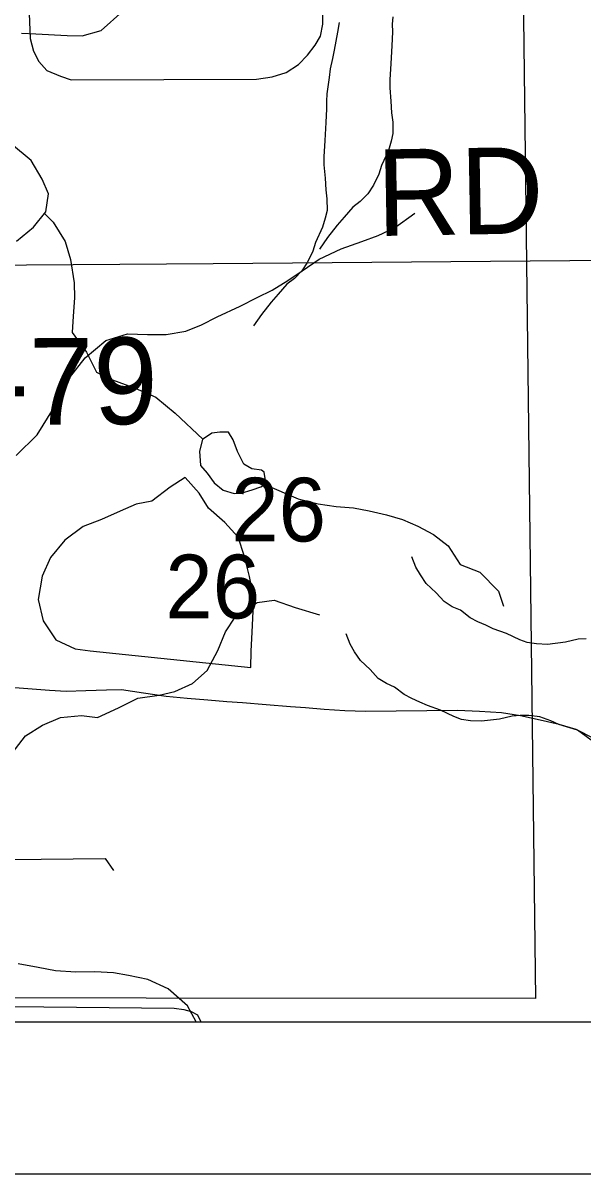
# Model space of a CAD drawing. Extents: x -21.1 to 50.3, y 0 to 22.1.
# Drawn here: x 7.1 to 7.468, y 14 to 14.756 of the extents above; entities that cross this region are included whole.
import ezdxf

# ---------------------------------------------------------------- set-up
doc = ezdxf.new("R2010")
doc.units = 0
for name, color, linetype in [('GM_X_County', 7, 'Continuous'), ('GM_X_County_Road', 7, 'Continuous'), ('GM_X_County_Road_Text', 7, 'Continuous'), ('GM_X_Major_River', 7, 'Continuous'), ('GM_X_Minor_Lake', 7, 'Continuous'), ('GM_X_Minor_River', 7, 'Continuous'), ('GM_X_Section', 7, 'Continuous'), ('GM_X_Section_Text', 7, 'Continuous'), ('GM_X_State_Route', 7, 'Continuous'), ('GM_X_Township_Road', 7, 'Continuous'), ('SH_Cut_Line', 7, 'Continuous'), ('SH_Data', 7, 'Continuous')]:
    doc.layers.add(name, color=color, linetype=linetype)

msp = doc.modelspace()

# ---------------------------------------------------------------- linework, layer by layer
at = {"layer": 'GM_X_County'}
msp.add_lwpolyline([(8.9, 14.74638), (8.9, 20.9), (2.1, 20.9), (2.1, 14.1), (8.89319, 14.1)], dxfattribs=at)
at = {"layer": 'GM_X_County_Road'}
msp.add_lwpolyline([(7.04083, 14.59665), (7.22504, 14.59814), (7.51139, 14.60044)], dxfattribs=at)
at = {"layer": 'GM_X_Major_River'}
for points in [[(7.09913, 14.74934), (7.10861, 14.74882), (7.12911, 14.74775), (7.13898, 14.7476), (7.15157, 14.7512), (7.16582, 14.7639)], [(7.09587, 14.61263), (7.10703, 14.62196), (7.11516, 14.63209), (7.11686, 14.64384), (7.11283, 14.6534), (7.10543, 14.66567), (7.09268, 14.6765)]]:
    msp.add_lwpolyline(points, dxfattribs=at)
at = {"layer": 'GM_X_Minor_Lake'}
for points in [[(7.2569, 14.46232), (7.25046, 14.46315), (7.24517, 14.46624), (7.24109, 14.47463), (7.23813, 14.48226), (7.23514, 14.48723), (7.22945, 14.48729), (7.22413, 14.48658), (7.21801, 14.48247), (7.21603, 14.47489), (7.2167, 14.46539), (7.2212, 14.4604), (7.22569, 14.4539), (7.23171, 14.44928), (7.2389, 14.44693), (7.24346, 14.44726), (7.2507, 14.44947), (7.25641, 14.45131), (7.25908, 14.4528)], [(7.24982, 14.33279), (7.2501, 14.34344), (7.25075, 14.35598), (7.25139, 14.36967), (7.2513, 14.37992), (7.2489, 14.39244), (7.24575, 14.40571), (7.24146, 14.41821), (7.23265, 14.428), (7.22194, 14.4374), (7.21578, 14.44722), (7.20658, 14.45739), (7.19677, 14.45122), (7.18471, 14.44199), (7.17448, 14.43999), (7.1639, 14.43533), (7.1518, 14.4299), (7.1397, 14.42523), (7.12764, 14.41638), (7.11825, 14.40489), (7.11267, 14.39267), (7.11015, 14.37746), (7.11331, 14.36342), (7.12177, 14.35097), (7.13435, 14.34501), (7.14423, 14.34358)], [(7.25908, 14.4528), (7.25895, 14.45529), (7.25917, 14.45708), (7.25883, 14.45955), (7.25849, 14.46101), (7.2569, 14.46232)], [(7.14423, 14.34358), (7.24982, 14.33279)]]:
    msp.add_lwpolyline(points, dxfattribs=at)
at = {"layer": 'GM_X_Minor_River'}
for points in [[(7.34309, 14.76013), (7.34274, 14.75519), (7.34277, 14.75025), (7.34244, 14.74113), (7.34174, 14.72935), (7.34104, 14.71871), (7.34107, 14.7134), (7.34188, 14.70466), (7.34231, 14.69707), (7.3431, 14.69099), (7.34314, 14.6834), (7.34203, 14.67845), (7.34016, 14.67236), (7.33565, 14.66246), (7.33378, 14.65675), (7.33039, 14.64952), (7.32661, 14.6438), (7.3217, 14.63883), (7.31677, 14.63501), (7.3111, 14.62852), (7.30656, 14.62318), (7.30013, 14.61516), (7.29485, 14.60754)], [(7.30792, 14.75638), (7.30681, 14.74992), (7.3057, 14.74422), (7.30459, 14.73813), (7.30348, 14.73281), (7.302, 14.72596), (7.30127, 14.72026), (7.29981, 14.70961), (7.29945, 14.70468), (7.29948, 14.69974), (7.29915, 14.69062), (7.29845, 14.67884), (7.29775, 14.6682), (7.29778, 14.66288), (7.29859, 14.65415), (7.29902, 14.64655), (7.29981, 14.64048), (7.29985, 14.63288), (7.29874, 14.62794), (7.29687, 14.62185), (7.29236, 14.61195), (7.29049, 14.60624), (7.2871, 14.599), (7.28333, 14.59328), (7.27841, 14.58832), (7.27348, 14.58449), (7.26781, 14.578), (7.26327, 14.57266), (7.25684, 14.56465), (7.25156, 14.55702)], [(7.09572, 14.47196), (7.10948, 14.48553), (7.12022, 14.50292), (7.12559, 14.51313), (7.13059, 14.52296), (7.14093, 14.53618), (7.15466, 14.54747), (7.16873, 14.55194), (7.18201, 14.55148), (7.19415, 14.5514), (7.20707, 14.5536), (7.21734, 14.55771), (7.22762, 14.56296), (7.24285, 14.57007), (7.25389, 14.5757), (7.26379, 14.58057), (7.27408, 14.58695), (7.28361, 14.59334), (7.29466, 14.60086), (7.30912, 14.6076), (7.32282, 14.61245), (7.33347, 14.61656), (7.34412, 14.62142), (7.35747, 14.63121)], [(7.11424, 14.63095), (7.11999, 14.62518), (7.12777, 14.61253), (7.13139, 14.6007), (7.13381, 14.58547), (7.13403, 14.57558), (7.13309, 14.56344), (7.13254, 14.55281), (7.14184, 14.53976), (7.14847, 14.52674), (7.15903, 14.52164), (7.17375, 14.5161), (7.18734, 14.51019), (7.20009, 14.49975), (7.21835, 14.48269)], [(7.25908, 14.4528), (7.28087, 14.44344), (7.29412, 14.44019), (7.30587, 14.4385), (7.31725, 14.43756), (7.32747, 14.43551), (7.33882, 14.43306), (7.34941, 14.42986), (7.3596, 14.42552), (7.36977, 14.42005), (7.37953, 14.41269), (7.38731, 14.40041), (7.40015, 14.39528), (7.41249, 14.38294), (7.41576, 14.37301)], [(7.4701, 14.35162), (7.46479, 14.35124), (7.45644, 14.34936), (7.44469, 14.34786), (7.43748, 14.34825), (7.43142, 14.34902), (7.42649, 14.35093), (7.41777, 14.35512), (7.40905, 14.35817), (7.40412, 14.36046), (7.39882, 14.36275), (7.39389, 14.36541), (7.38745, 14.37036), (7.38214, 14.37265), (7.37683, 14.37608), (7.37153, 14.38178), (7.36509, 14.38787), (7.3613, 14.39357), (7.35828, 14.39852), (7.35563, 14.40536)], [(7.09294, 14.27648), (7.10185, 14.28774), (7.11297, 14.29479), (7.12483, 14.29993), (7.13852, 14.30124), (7.14913, 14.29994), (7.16291, 14.30619), (7.17554, 14.31246), (7.18962, 14.31452), (7.19991, 14.31702), (7.21139, 14.32217), (7.22102, 14.33076), (7.22806, 14.34395), (7.23318, 14.35603), (7.23941, 14.36581), (7.25399, 14.37546), (7.26503, 14.37682), (7.27901, 14.37204), (7.29489, 14.36725)], [(7.47571, 14.28317), (7.46434, 14.29154), (7.45221, 14.29536), (7.4469, 14.29765), (7.4397, 14.30032), (7.4325, 14.30109), (7.42681, 14.3011), (7.4215, 14.30073), (7.41316, 14.29884), (7.4014, 14.29734), (7.39419, 14.29774), (7.38813, 14.29851), (7.3832, 14.30041), (7.37448, 14.3046), (7.36576, 14.30766), (7.36084, 14.30994), (7.35553, 14.31223), (7.3506, 14.3149), (7.34416, 14.31985), (7.33885, 14.32213), (7.33355, 14.32556), (7.32824, 14.33127), (7.3218, 14.33736), (7.31801, 14.34306), (7.31499, 14.348), (7.31234, 14.35484)], [(7.47565, 14.28591), (7.46346, 14.29187), (7.45242, 14.29518), (7.43987, 14.29811), (7.42694, 14.30103), (7.4144, 14.30281), (7.39997, 14.30381), (7.38555, 14.30443), (7.32522, 14.30387), (7.31155, 14.30412), (7.29788, 14.30513), (7.28573, 14.30616), (7.27586, 14.30682), (7.25991, 14.30819), (7.24434, 14.30957), (7.23409, 14.31023), (7.22155, 14.31125), (7.20788, 14.31226), (7.19421, 14.31365), (7.17939, 14.31579), (7.16495, 14.31794), (7.15509, 14.31784), (7.14143, 14.31734), (7.12853, 14.31683), (7.11752, 14.31749), (7.10613, 14.31852), (7.08904, 14.31988)], [(7.21394, 14.1), (7.20831, 14.11048), (7.19548, 14.12156), (7.18224, 14.12771), (7.16936, 14.13044), (7.1595, 14.13202), (7.14736, 14.13286), (7.13484, 14.13255), (7.12156, 14.1334), (7.1102, 14.13574), (7.09693, 14.1381)]]:
    msp.add_lwpolyline(points, dxfattribs=at)
at = {"layer": 'GM_X_Section'}
msp.add_lwpolyline([(6.41284, 15.11937), (7.42449, 15.11725), (7.43682, 14.11536), (6.41343, 14.11604)], close=True, dxfattribs=at)
at = {"layer": 'GM_X_State_Route'}
msp.add_lwpolyline([(6.5142, 14.9441), (6.51283, 14.60317), (6.513, 14.41466), (6.51114, 14.29418), (6.5113, 14.24348), (6.50995, 14.1), (8.9, 14.1), (8.9, 17.84218)], dxfattribs=at)
at = {"layer": 'GM_X_Township_Road'}
for points in [[(7.10386, 14.77345), (7.10478, 14.7458), (7.10709, 14.73751), (7.11054, 14.73083), (7.11584, 14.72484), (7.12483, 14.72115), (7.13174, 14.71862), (7.2536, 14.71908), (7.26374, 14.72069), (7.27295, 14.72346), (7.28102, 14.72876), (7.28701, 14.73498), (7.29208, 14.74143), (7.29553, 14.74742), (7.29714, 14.75525), (7.29807, 14.82805), (7.29922, 14.84187), (7.29991, 14.85062), (7.30221, 14.85823), (7.30705, 14.8679), (7.3158, 14.88057)], [(6.98591, 14.20558), (7.15408, 14.20719), (7.15961, 14.19936)], [(6.86013, 14.10491), (6.87072, 14.10905), (6.87787, 14.11021), (6.98522, 14.11113), (7.19947, 14.10882), (7.20569, 14.10813), (7.21052, 14.10675), (7.21467, 14.10445), (7.21689, 14.1)]]:
    msp.add_lwpolyline(points, dxfattribs=at)
at = {"layer": 'SH_Cut_Line'}
msp.add_lwpolyline([(6.50995, 14.1), (8.9, 14.1), (8.9, 20.9), (6.52955, 20.9), (6.52977, 20.39859), (6.52273, 19.34666), (6.52255, 18.97782), (6.52225, 18.35692), (6.52196, 17.81036), (6.52053, 17.72081), (6.52013, 17.69645), (6.52222, 16.85672), (6.52315, 16.46813), (6.52123, 16.24517), (6.51982, 16.08256), (6.51595, 15.49226), (6.51465, 15.30312), (6.514, 15.09364), (6.51464, 15.03489), (6.5142, 14.9441), (6.51283, 14.60317), (6.513, 14.41466), (6.51114, 14.29418), (6.5113, 14.24348)], close=True, dxfattribs=at)
at = {"layer": 'SH_Data'}
msp.add_line((2, 14), (9, 14), dxfattribs=at)

# ---------------------------------------------------------------- texts
at = {"layer": 'GM_X_County_Road_Text'}
for s, rotation, p in [('RD', 0.98909, (7.3328, 14.61608)), ('C-79', 0.34387, (7.02411, 14.49169))]:
    msp.add_text(s, height=0.056818, rotation=rotation, dxfattribs=at).set_placement(p)
at = {"layer": 'GM_X_Section_Text'}
for p in [(7.23693, 14.41547), (7.19364, 14.36496)]:
    msp.add_text('26', height=0.041856, rotation=0.00001, dxfattribs=at).set_placement(p)

doc.saveas('drawing.dxf')
